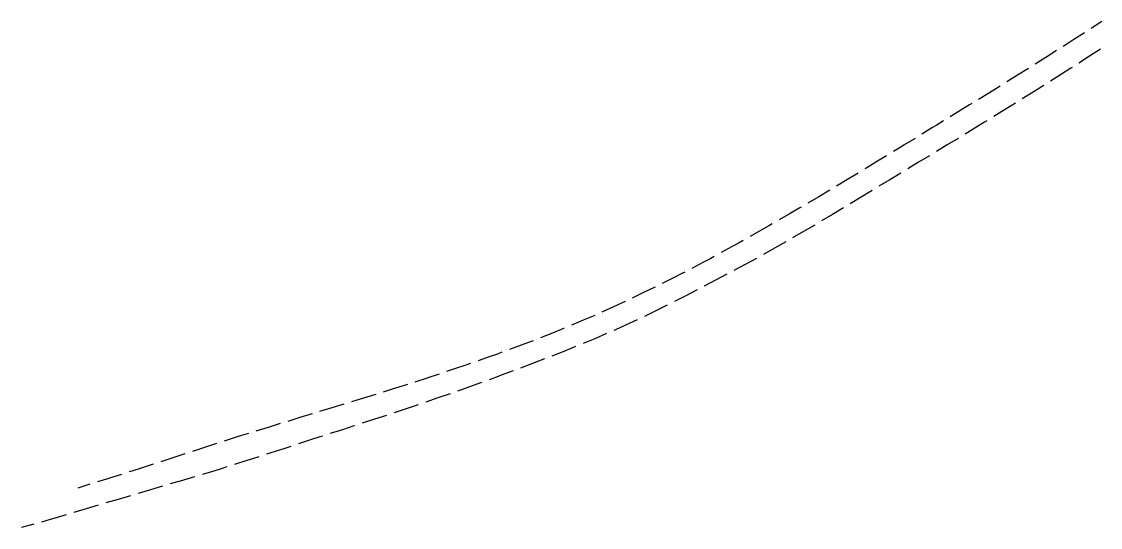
# Model space of a CAD drawing. Extents: x 2443269 to 2494951, y 591171 to 622130.
# Drawn here: x 2458640.4 to 2458978.1, y 601297.2 to 601455.4 of the extents above; entities that cross this region are included whole.
import ezdxf

# ---------------------------------------------------------------- set-up
doc = ezdxf.new("R2010")
doc.units = 0
doc.layers.add('SURVEY - TRANSPORTATION - Features', color=7, linetype='Continuous')

msp = doc.modelspace()

# ---------------------------------------------------------------- linework, layer by layer
at = {"layer": 'SURVEY - TRANSPORTATION - Features'}
for p, q in [((2458978.577, 601455.429), (2458975.235, 601453.287)), ((2458968.517, 601448.981), (2458966.455, 601447.675)), ((2458969.804, 601449.807), (2458968.517, 601448.981)), ((2458973.146, 601451.948), (2458969.804, 601449.807)), ((2458964.36, 601446.347), (2458961.007, 601444.222)), ((2458978.095, 601446.765), (2458974.724, 601444.611)), ((2458957.696, 601442.124), (2458957.654, 601442.098)), ((2458961.007, 601444.222), (2458957.696, 601442.124)), ((2458974.724, 601444.611), (2458971.354, 601442.457)), ((2458952.181, 601438.683), (2458948.814, 601436.581)), ((2458955.549, 601440.784), (2458952.181, 601438.683)), ((2458965.871, 601438.966), (2458962.494, 601436.824)), ((2458968.795, 601440.822), (2458965.871, 601438.966)), ((2458969.248, 601441.111), (2458968.795, 601440.822)), ((2458946.707, 601435.271), (2458943.328, 601433.188)), ((2458960.383, 601435.484), (2458959.048, 601434.638)), ((2458943.328, 601433.188), (2458939.949, 601431.105)), ((2458956.998, 601433.353), (2458953.609, 601431.229)), ((2458959.048, 601434.638), (2458956.998, 601433.353)), ((2458937.089, 601429.342), (2458934.454, 601427.725)), ((2458937.837, 601429.803), (2458937.089, 601429.342)), ((2458950.157, 601429.067), (2458948.092, 601427.792)), ((2458951.49, 601429.902), (2458950.157, 601429.067)), ((2458934.454, 601427.725), (2458931.071, 601425.649)), ((2458948.092, 601427.792), (2458944.689, 601425.69)), ((2458925.572, 601422.276), (2458922.187, 601420.203)), ((2458926.706, 601422.971), (2458925.572, 601422.276)), ((2458928.956, 601424.352), (2458926.706, 601422.971)), ((2458939.149, 601422.291), (2458935.734, 601420.208)), ((2458941.83, 601423.926), (2458939.149, 601422.291)), ((2458942.562, 601424.377), (2458941.83, 601423.926)), ((2458920.072, 601418.906), (2458916.687, 601416.832)), ((2458933.566, 601418.886), (2458930.178, 601416.835)), ((2458933.6, 601418.907), (2458933.566, 601418.886)), ((2458915.922, 601416.363), (2458913.3, 601414.763)), ((2458916.687, 601416.832), (2458915.922, 601416.363)), ((2458930.178, 601416.835), (2458926.756, 601414.764)), ((2458911.182, 601413.47), (2458907.794, 601411.402)), ((2458924.617, 601413.47), (2458921.193, 601411.403)), ((2458904.983, 601409.687), (2458904.404, 601409.337)), ((2458907.794, 601411.402), (2458904.983, 601409.687)), ((2458921.193, 601411.403), (2458917.768, 601409.336)), ((2458898.882, 601406.002), (2458895.484, 601403.951)), ((2458902.28, 601408.054), (2458898.882, 601406.002)), ((2458912.206, 601405.974), (2458908.783, 601403.904)), ((2458915.629, 601408.044), (2458912.206, 601405.974)), ((2458893.356, 601402.675), (2458889.943, 601400.648)), ((2458906.645, 601402.609), (2458903.224, 601400.536)), ((2458889.943, 601400.648), (2458886.53, 601398.621)), ((2458903.224, 601400.536), (2458899.804, 601398.462)), ((2458880.965, 601395.359), (2458877.532, 601393.366)), ((2458884.042, 601397.144), (2458880.965, 601395.359)), ((2458884.396, 601397.355), (2458884.042, 601397.144)), ((2458894.235, 601395.11), (2458890.805, 601393.052)), ((2458897.665, 601397.167), (2458894.235, 601395.11)), ((2458874.33, 601391.508), (2458871.938, 601390.154)), ((2458875.386, 601392.12), (2458874.33, 601391.508)), ((2458888.659, 601391.771), (2458885.205, 601389.753)), ((2458871.938, 601390.154), (2458868.483, 601388.199)), ((2458885.205, 601389.753), (2458881.752, 601387.734)), ((2458862.853, 601385.052), (2458859.372, 601383.143)), ((2458865.052, 601386.258), (2458862.853, 601385.052)), ((2458866.324, 601386.978), (2458865.052, 601386.258)), ((2458876.101, 601384.523), (2458872.613, 601382.565)), ((2458879.589, 601386.48), (2458876.101, 601384.523)), ((2458856.109, 601381.354), (2458853.695, 601380.08)), ((2458857.197, 601381.95), (2458856.109, 601381.354)), ((2458870.429, 601381.35), (2458866.911, 601379.446)), ((2458853.695, 601380.08), (2458850.184, 601378.228)), ((2458866.911, 601379.446), (2458863.394, 601377.541)), ((2458844.453, 601375.268), (2458840.91, 601373.478)), ((2458847.309, 601376.711), (2458844.453, 601375.268)), ((2458847.99, 601377.07), (2458847.309, 601376.711)), ((2458857.649, 601374.5), (2458854.109, 601372.639)), ((2458861.19, 601376.361), (2458857.649, 601374.5)), ((2458838.445, 601372.233), (2458835.121, 601370.634)), ((2458838.696, 601372.36), (2458838.445, 601372.233)), ((2458851.889, 601371.489), (2458848.33, 601369.664)), ((2458829.308, 601367.838), (2458825.694, 601366.195)), ((2458835.121, 601370.634), (2458831.544, 601368.913)), ((2458848.33, 601369.664), (2458844.771, 601367.838)), ((2458825.694, 601366.195), (2458822.08, 601364.553)), ((2458838.945, 601364.957), (2458835.994, 601363.499)), ((2458842.531, 601366.728), (2458838.945, 601364.957)), ((2458816.169, 601361.972), (2458812.517, 601360.417)), ((2458819.821, 601363.528), (2458816.169, 601361.972)), ((2458833.086, 601362.143), (2458829.461, 601360.452)), ((2458835.994, 601363.499), (2458835.352, 601363.2)), ((2458806.546, 601357.978), (2458802.855, 601356.514)), ((2458810.079, 601359.378), (2458806.546, 601357.978)), ((2458810.234, 601359.445), (2458810.079, 601359.378)), ((2458823.524, 601357.809), (2458819.855, 601356.216)), ((2458827.447, 601359.513), (2458825.817, 601358.805)), ((2458829.461, 601360.452), (2458827.447, 601359.513)), ((2458796.833, 601354.204), (2458793.112, 601352.823)), ((2458799.885, 601355.336), (2458796.833, 601354.204)), ((2458800.549, 601355.6), (2458799.885, 601355.336)), ((2458818.76, 601355.74), (2458816.16, 601354.684)), ((2458819.855, 601356.216), (2458818.76, 601355.74)), ((2458789.357, 601351.429), (2458787.049, 601350.619)), ((2458790.786, 601351.959), (2458789.357, 601351.429)), ((2458809.649, 601352.039), (2458806.411, 601350.787)), ((2458810.138, 601352.238), (2458809.649, 601352.039)), ((2458813.844, 601353.743), (2458810.138, 601352.238)), ((2458778.576, 601347.646), (2458777.21, 601347.189)), ((2458780.963, 601348.484), (2458778.576, 601347.646)), ((2458787.049, 601350.619), (2458783.304, 601349.305)), ((2458799.813, 601348.237), (2458796.603, 601347.039)), ((2458800.348, 601348.444), (2458799.813, 601348.237)), ((2458804.079, 601349.886), (2458800.348, 601348.444)), ((2458767.602, 601343.975), (2458767.327, 601343.887)), ((2458771.093, 601345.143), (2458767.602, 601343.975)), ((2458777.21, 601347.189), (2458773.446, 601345.93)), ((2458789.068, 601344.228), (2458786.757, 601343.392)), ((2458790.514, 601344.767), (2458789.068, 601344.228)), ((2458794.261, 601346.165), (2458790.514, 601344.767)), ((2458757.406, 601340.701), (2458756.434, 601340.389)), ((2458761.186, 601341.915), (2458757.406, 601340.701)), ((2458767.327, 601343.887), (2458763.548, 601342.673)), ((2458780.644, 601341.183), (2458777.766, 601340.143)), ((2458784.406, 601342.543), (2458780.644, 601341.183)), ((2458747.458, 601337.6), (2458745.052, 601336.852)), ((2458751.249, 601338.778), (2458747.458, 601337.6)), ((2458756.434, 601340.389), (2458753.618, 601339.514)), ((2458770.742, 601337.692), (2458766.966, 601336.374)), ((2458774.519, 601339.01), (2458770.742, 601337.692)), ((2458777.766, 601340.143), (2458776.879, 601339.834)), ((2458737.494, 601334.553), (2458733.696, 601333.397)), ((2458741.291, 601335.708), (2458737.494, 601334.553)), ((2458745.052, 601336.852), (2458743.665, 601336.43)), ((2458760.805, 601334.303), (2458757.012, 601333.033)), ((2458764.598, 601335.573), (2458760.805, 601334.303)), ((2458727.524, 601331.521), (2458723.726, 601330.366)), ((2458731.322, 601332.675), (2458727.524, 601331.521)), ((2458750.837, 601331.006), (2458747.033, 601329.768)), ((2458754.64, 601332.245), (2458750.837, 601331.006)), ((2458717.561, 601328.468), (2458713.769, 601327.294)), ((2458721.353, 601329.643), (2458717.561, 601328.468)), ((2458740.85, 601327.764), (2458737.043, 601326.536)), ((2458744.459, 601328.929), (2458740.85, 601327.764)), ((2458744.656, 601328.993), (2458744.459, 601328.929)), ((2458707.612, 601325.37), (2458703.831, 601324.162)), ((2458709.242, 601325.891), (2458707.612, 601325.37)), ((2458711.4, 601326.559), (2458709.242, 601325.891)), ((2458730.859, 601324.535), (2458727.055, 601323.301)), ((2458733.753, 601325.474), (2458730.859, 601324.535)), ((2458734.664, 601325.768), (2458733.753, 601325.474)), ((2458696.719, 601321.888), (2458693.911, 601320.975)), ((2458697.687, 601322.198), (2458696.719, 601321.888)), ((2458701.468, 601323.406), (2458697.687, 601322.198)), ((2458720.871, 601321.297), (2458717.066, 601320.066)), ((2458723.107, 601322.02), (2458720.871, 601321.297)), ((2458724.677, 601322.529), (2458723.107, 601322.02)), ((2458681.643, 601316.981), (2458677.869, 601315.751)), ((2458684.902, 601318.043), (2458684.002, 601317.75)), ((2458687.777, 601318.979), (2458684.902, 601318.043)), ((2458691.551, 601320.207), (2458687.777, 601318.979)), ((2458710.877, 601318.077), (2458707.064, 601316.871)), ((2458712.73, 601318.663), (2458710.877, 601318.077)), ((2458714.687, 601319.296), (2458712.73, 601318.663)), ((2458671.73, 601313.769), (2458667.949, 601312.56)), ((2458674.938, 601314.795), (2458674.093, 601314.525)), ((2458677.869, 601315.751), (2458674.938, 601314.795)), ((2458700.86, 601314.934), (2458697.033, 601313.77)), ((2458702.907, 601315.556), (2458700.86, 601314.934)), ((2458704.68, 601316.117), (2458702.907, 601315.556)), ((2458661.782, 601310.67), (2458657.986, 601309.51)), ((2458667.697, 601312.479), (2458664.154, 601311.396)), ((2458667.949, 601312.56), (2458667.697, 601312.479)), ((2458690.807, 601311.903), (2458686.971, 601310.771)), ((2458693.78, 601312.781), (2458690.807, 601311.903)), ((2458694.641, 601313.043), (2458693.78, 601312.781)), ((2458674.5, 601307.101), (2458670.665, 601305.963)), ((2458680.735, 601308.937), (2458676.897, 601307.809)), ((2458684.573, 601310.064), (2458680.735, 601308.937)), ((2458664.435, 601304.11), (2458660.603, 601302.964)), ((2458670.665, 601305.963), (2458666.831, 601304.825)), ((2458654.374, 601301.107), (2458650.54, 601299.969)), ((2458656.798, 601301.826), (2458656.771, 601301.818)), ((2458660.603, 601302.964), (2458656.798, 601301.826)), ((2458644.293, 601298.174), (2458640.417, 601297.187)), ((2458640.417, 601297.187), (2458640.417, 601297.187)), ((2458649.347, 601299.615), (2458646.699, 601298.854)), ((2458650.54, 601299.969), (2458649.347, 601299.615))]:
    msp.add_line(p, q, dxfattribs=at)

doc.saveas('drawing.dxf')
